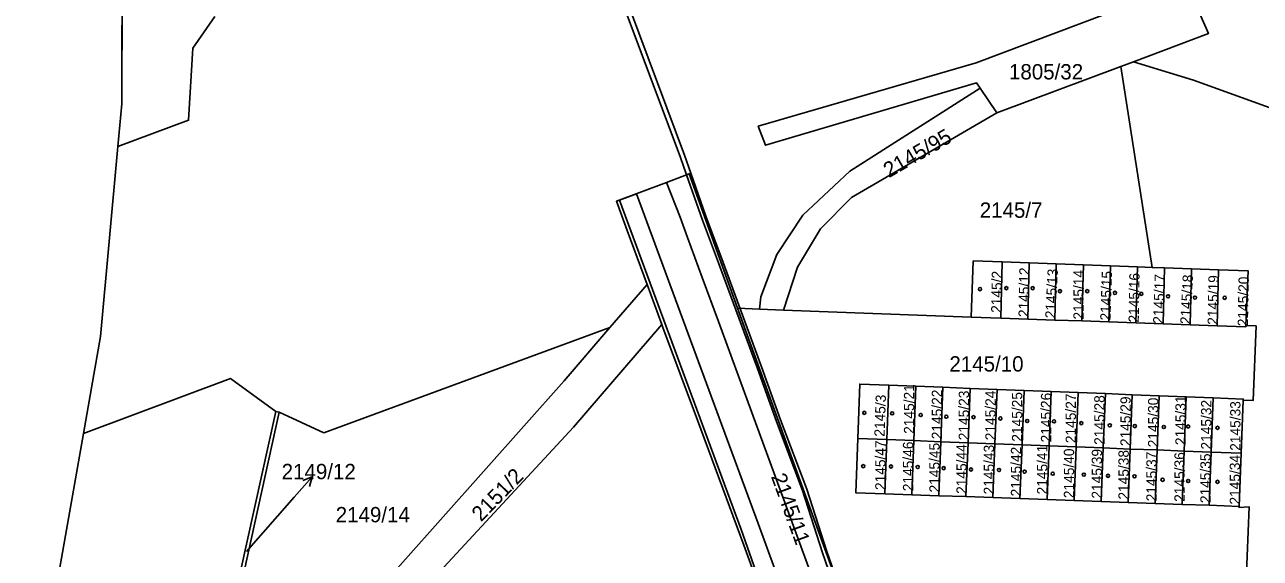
# Model space of a CAD drawing. Extents: x -756746 to -753363, y -1166406 to -1161727.
# Drawn here: x -756593.4 to -756456.5, y -1164001 to -1163941.9 of the extents above; entities that cross this region are included whole.
import ezdxf

# ---------------------------------------------------------------- set-up
doc = ezdxf.new("R2010")
doc.units = 0
for name, color, linetype in [('Hranice kat_území', 7, 'Continuous'), ('Hranice parcel', 7, 'Continuous'), ('Parcelní čísla', 7, 'Continuous'), ('Pop  PČ popisy', 7, 'Continuous'), ('Věcná břemena k části', 7, 'Continuous'), ('Značky budov', 7, 'Continuous')]:
    doc.layers.add(name, color=color, linetype=linetype)

msp = doc.modelspace()

# ---------------------------------------------------------------- linework, layer by layer
at = {"layer": 'Hranice kat_území'}
msp.add_lwpolyline([(-756582.51, -1163915.57), (-756582.6, -1163950.64), (-756583.04, -1163955.38), (-756584.97, -1163976.42), (-756586.86, -1163987.18), (-756591.9, -1164015.89), (-756593.04, -1164051.8), (-756593.07, -1164052.75), (-756593.36, -1164062.04), (-756589.48, -1164095.27), (-756587.25, -1164106.38), (-756585.88, -1164113.23)], dxfattribs=at)
at = {"layer": 'Hranice parcel'}
for p, q in [((-756582.6, -1163950.64), (-756582.51, -1163915.57)), ((-756471.9, -1163946.48), (-756470.51, -1163945.96)), ((-756463.86, -1163948), (-756470.51, -1163945.96)), ((-756471.9, -1163946.48), (-756485.63, -1163951.63)), ((-756471.9, -1163946.48), (-756468.43, -1163968.77)), ((-756487.48, -1163948.89), (-756485.63, -1163951.63)), ((-756583.04, -1163955.38), (-756582.6, -1163950.64)), ((-756485.22, -1163974.39), (-756485.05, -1163968.17)), ((-756482.05, -1163968.28), (-756485.05, -1163968.17)), ((-756482.22, -1163974.5), (-756482.05, -1163968.28)), ((-756479.06, -1163968.39), (-756482.05, -1163968.28)), ((-756479.23, -1163974.61), (-756479.06, -1163968.39)), ((-756476.06, -1163968.5), (-756479.06, -1163968.39)), ((-756476.23, -1163974.71), (-756476.06, -1163968.5)), ((-756473.06, -1163968.6), (-756476.06, -1163968.5)), ((-756473.23, -1163974.82), (-756473.06, -1163968.6)), ((-756470.06, -1163968.71), (-756473.06, -1163968.6)), ((-756470.23, -1163974.92), (-756470.06, -1163968.71)), ((-756468.43, -1163968.77), (-756470.06, -1163968.71)), ((-756467.06, -1163968.82), (-756468.43, -1163968.77)), ((-756467.23, -1163975.03), (-756467.06, -1163968.82)), ((-756464.07, -1163968.93), (-756467.06, -1163968.82)), ((-756464.24, -1163975.13), (-756464.07, -1163968.93)), ((-756461.07, -1163969.03), (-756464.07, -1163968.93)), ((-756461.24, -1163975.24), (-756461.07, -1163969.03)), ((-756528.51, -1163975.45), (-756524.4, -1163970.67)), ((-756522.77, -1163975.11), (-756524.4, -1163970.67)), ((-756514.38, -1163973.31), (-756501.8, -1164008)), ((-756514.38, -1163973.31), (-756511.95, -1163973.4)), ((-756509.29, -1163973.5), (-756511.95, -1163973.4)), ((-756509.29, -1163973.5), (-756488.49, -1163974.28)), ((-756488.49, -1163974.28), (-756485.22, -1163974.39)), ((-756482.22, -1163974.5), (-756485.22, -1163974.39)), ((-756479.23, -1163974.61), (-756482.22, -1163974.5)), ((-756476.23, -1163974.71), (-756479.23, -1163974.61)), ((-756473.23, -1163974.82), (-756476.23, -1163974.71)), ((-756470.23, -1163974.92), (-756473.23, -1163974.82)), ((-756467.23, -1163975.03), (-756470.23, -1163974.92)), ((-756560.23, -1163987.1), (-756528.51, -1163975.45)), ((-756464.24, -1163975.13), (-756467.23, -1163975.03)), ((-756461.24, -1163975.24), (-756464.24, -1163975.13)), ((-756497.85, -1163987.86), (-756497.63, -1163981.84)), ((-756497.63, -1163981.84), (-756494.63, -1163981.95)), ((-756494.86, -1163987.98), (-756494.63, -1163981.95)), ((-756494.63, -1163981.95), (-756491.62, -1163982.07)), ((-756491.85, -1163988.1), (-756491.62, -1163982.07)), ((-756491.62, -1163982.07), (-756488.61, -1163982.19)), ((-756488.84, -1163988.21), (-756488.61, -1163982.19)), ((-756488.61, -1163982.19), (-756485.61, -1163982.3)), ((-756485.85, -1163988.33), (-756485.61, -1163982.3)), ((-756485.61, -1163982.3), (-756482.62, -1163982.42)), ((-756482.85, -1163988.44), (-756482.62, -1163982.42)), ((-756482.62, -1163982.42), (-756479.61, -1163982.54)), ((-756479.85, -1163988.56), (-756479.61, -1163982.54)), ((-756479.61, -1163982.54), (-756476.64, -1163982.66)), ((-756476.85, -1163988.67), (-756476.64, -1163982.66)), ((-756476.64, -1163982.66), (-756473.62, -1163982.77)), ((-756473.85, -1163988.79), (-756473.62, -1163982.77)), ((-756473.62, -1163982.77), (-756470.64, -1163982.89)), ((-756470.87, -1163988.91), (-756470.64, -1163982.89)), ((-756470.64, -1163982.89), (-756467.64, -1163983.01)), ((-756467.87, -1163989.02), (-756467.64, -1163983.01)), ((-756467.64, -1163983.01), (-756464.66, -1163983.12)), ((-756464.88, -1163989.14), (-756464.66, -1163983.12)), ((-756464.66, -1163983.12), (-756461.66, -1163983.24)), ((-756461.89, -1163989.25), (-756461.66, -1163983.24)), ((-756458.58, -1163989.38), (-756458.36, -1163983.49)), ((-756565.18, -1163984.84), (-756569.91, -1164006.32)), ((-756565.55, -1163984.76), (-756565.18, -1163984.84)), ((-756565.18, -1163984.84), (-756560.23, -1163987.1)), ((-756501.05, -1163987.74), (-756497.85, -1163987.86)), ((-756497.85, -1163987.86), (-756498.07, -1163993.88)), ((-756497.85, -1163987.86), (-756494.86, -1163987.98)), ((-756494.86, -1163987.98), (-756495.07, -1163993.98)), ((-756494.86, -1163987.98), (-756491.85, -1163988.1)), ((-756491.85, -1163988.1), (-756492.08, -1163994.09)), ((-756491.85, -1163988.1), (-756488.84, -1163988.21)), ((-756488.84, -1163988.21), (-756489.08, -1163994.19)), ((-756488.84, -1163988.21), (-756485.85, -1163988.33)), ((-756485.85, -1163988.33), (-756486.08, -1163994.3)), ((-756485.85, -1163988.33), (-756482.85, -1163988.44)), ((-756482.85, -1163988.44), (-756483.08, -1163994.41)), ((-756482.85, -1163988.44), (-756479.85, -1163988.56)), ((-756479.85, -1163988.56), (-756480.08, -1163994.51)), ((-756479.85, -1163988.56), (-756476.85, -1163988.67)), ((-756476.85, -1163988.67), (-756477.09, -1163994.62)), ((-756476.85, -1163988.67), (-756473.85, -1163988.79)), ((-756473.85, -1163988.79), (-756474.09, -1163994.73)), ((-756473.85, -1163988.79), (-756470.87, -1163988.91)), ((-756470.87, -1163988.91), (-756471.09, -1163994.83)), ((-756470.87, -1163988.91), (-756467.87, -1163989.02)), ((-756467.87, -1163989.02), (-756468.09, -1163994.94)), ((-756467.87, -1163989.02), (-756464.88, -1163989.14)), ((-756464.88, -1163989.14), (-756465.1, -1163995.05)), ((-756464.88, -1163989.14), (-756461.89, -1163989.25)), ((-756461.89, -1163989.25), (-756462.1, -1163995.15)), ((-756461.89, -1163989.25), (-756458.58, -1163989.38)), ((-756458.81, -1163995.27), (-756458.58, -1163989.38)), ((-756495.07, -1163993.98), (-756498.07, -1163993.88)), ((-756492.08, -1163994.09), (-756495.07, -1163993.98)), ((-756489.08, -1163994.19), (-756492.08, -1163994.09)), ((-756486.08, -1163994.3), (-756489.08, -1163994.19)), ((-756483.08, -1163994.41), (-756486.08, -1163994.3)), ((-756480.08, -1163994.51), (-756483.08, -1163994.41)), ((-756477.09, -1163994.62), (-756480.08, -1163994.51)), ((-756474.09, -1163994.73), (-756477.09, -1163994.62)), ((-756471.09, -1163994.83), (-756474.09, -1163994.73)), ((-756468.09, -1163994.94), (-756471.09, -1163994.83)), ((-756465.1, -1163995.05), (-756468.09, -1163994.94)), ((-756462.1, -1163995.15), (-756465.1, -1163995.05)), ((-756458.81, -1163995.27), (-756462.1, -1163995.15))]:
    msp.add_line(p, q, dxfattribs=at)
for points in [[(-756487.48, -1163948.89), (-756487.88, -1163948.31), (-756511.29, -1163955.23), (-756512.09, -1163953.13), (-756487.93, -1163946.09), (-756464.58, -1163937.26), (-756464.11, -1163938.45)], [(-756470.51, -1163945.96), (-756462.2, -1163942.85), (-756464.11, -1163938.45)], [(-756572.31, -1163940.94), (-756574.72, -1163944.48), (-756575.21, -1163952.45), (-756583.04, -1163955.38)], [(-756511.95, -1163973.4), (-756511.81, -1163972.04), (-756510.04, -1163967.34), (-756507.15, -1163962.98), (-756501.95, -1163958.09), (-756487.48, -1163948.89)], [(-756387.38, -1163980.49), (-756406.62, -1163970.87), (-756434.62, -1163958.58), (-756463.86, -1163948)], [(-756485.63, -1163951.63), (-756501.76, -1163961.03), (-756505.19, -1163964.49), (-756507.74, -1163968.75), (-756509.29, -1163973.5)], [(-756586.86, -1163987.18), (-756584.97, -1163976.42), (-756583.04, -1163955.38)], [(-756522.25, -1163959.35), (-756519.72, -1163958.4), (-756514.38, -1163973.31)], [(-756524.4, -1163970.67), (-756526.6, -1163964.69), (-756527.79, -1163961.43), (-756522.25, -1163959.35)], [(-756495.13, -1164033.93), (-756495.69, -1164031.95), (-756497.93, -1164025.5), (-756501.94, -1164014.53), (-756507.37, -1163999.69), (-756510.62, -1163990.83), (-756512.8, -1163984.85), (-756516.5, -1163974.77), (-756518.28, -1163969.91), (-756519.92, -1163965.45), (-756520.74, -1163963.19), (-756522.25, -1163959.35)], [(-756485.05, -1163968.17), (-756488.25, -1163968.06), (-756488.49, -1163974.28)], [(-756458.04, -1163975.23), (-756457.8, -1163969.15), (-756461.07, -1163969.03)], [(-756528.51, -1163975.45), (-756533.6, -1163981.36), (-756555.93, -1164006.48), (-756568.64, -1164012.29), (-756569.47, -1164012.31)], [(-756522.77, -1163975.11), (-756532.56, -1163986.47), (-756554.29, -1164010.01), (-756569.36, -1164018.02)], [(-756497.05, -1164053.35), (-756498.78, -1164043.27), (-756501.38, -1164033.04), (-756503.9, -1164026.05), (-756509.58, -1164010.87), (-756513.68, -1163999.59), (-756518.83, -1163985.73), (-756522.65, -1163975.43), (-756522.77, -1163975.11)], [(-756458.04, -1163975.23), (-756458.04, -1163975.35), (-756461.24, -1163975.24)], [(-756458.36, -1163983.49), (-756457.24, -1163983.53), (-756456.92, -1163975.27), (-756458.04, -1163975.23)], [(-756586.86, -1163987.18), (-756570.55, -1163981.1), (-756565.55, -1163984.76)], [(-756497.63, -1163981.84), (-756500.83, -1163981.71), (-756501.05, -1163987.74)], [(-756461.66, -1163983.24), (-756458.35, -1163983.37), (-756458.36, -1163983.49)], [(-756593.04, -1164051.8), (-756570.27, -1164006.16), (-756565.55, -1163984.76)], [(-756593.04, -1164051.8), (-756591.9, -1164015.89), (-756586.86, -1163987.18)], [(-756498.07, -1163993.88), (-756501.27, -1163993.76), (-756501.05, -1163987.74)], [(-756459.13, -1164003.49), (-756458.01, -1164003.54), (-756457.69, -1163995.31), (-756458.82, -1163995.39), (-756458.81, -1163995.27)]]:
    msp.add_lwpolyline(points, dxfattribs=at)
at = {"layer": 'Pop  PČ popisy'}
for p, q in [((-756563.49, -1163994.24), (-756561.52, -1163991.98)), ((-756561.52, -1163991.98), (-756562.56, -1163992.4)), ((-756561.52, -1163991.98), (-756561.8, -1163993.06)), ((-756568.77, -1164000.29), (-756563.49, -1163994.24))]:
    msp.add_line(p, q, dxfattribs=at)
at = {"layer": 'Věcná břemena k části'}
for points in [[(-756527.78, -1163937.61), (-756520.73, -1163956.49), (-756520.02, -1163958.51), (-756519.54, -1163958.33), (-756520.25, -1163956.31), (-756527.28, -1163937.49)], [(-756501.8, -1164008), (-756504.48, -1164000.27), (-756506.71, -1163993.36), (-756509.61, -1163985.67), (-756511.71, -1163979.81), (-756516.24, -1163967.54), (-756517.89, -1163963.08), (-756519.54, -1163958.33), (-756520.02, -1163958.51), (-756518.26, -1163963.52), (-756516.61, -1163967.98), (-756512.17, -1163979.99), (-756510.07, -1163985.85), (-756507.19, -1163993.52), (-756504.96, -1164000.43), (-756502.73, -1164006.82)], [(-756504.27, -1164018.66), (-756512.09, -1163997.16), (-756525.58, -1163960.6), (-756527.45, -1163961.3), (-756513.97, -1163997.84), (-756506.79, -1164018.32)]]:
    msp.add_lwpolyline(points, dxfattribs=at)
at = {"layer": 'Značky budov'}
for centre in [(-756487.51, -1163971.18), (-756484.59, -1163971.08), (-756481.67, -1163971.08), (-756478.65, -1163971.41), (-756475.63, -1163971.41), (-756472.56, -1163971.6), (-756469.64, -1163971.7), (-756466.67, -1163971.98), (-756463.69, -1163972.12), (-756460.4, -1163972.14), (-756500.33, -1163984.9), (-756497.24, -1163984.96), (-756494.08, -1163985.14), (-756491.25, -1163985.33), (-756488.23, -1163985.38), (-756485.25, -1163985.52), (-756482.28, -1163985.8), (-756479.31, -1163985.85), (-756476.29, -1163986.04), (-756473.13, -1163986.28), (-756470.35, -1163986.37), (-756467.14, -1163986.47), (-756464.45, -1163986.42), (-756461.19, -1163986.56), (-756500.45, -1163990.81), (-756497.38, -1163990.85), (-756494.41, -1163990.9), (-756491.53, -1163991.04), (-756488.51, -1163991.18), (-756485.4, -1163991.23), (-756482.57, -1163991.42), (-756479.45, -1163991.65), (-756476.01, -1163991.75), (-756473.32, -1163991.89), (-756470.39, -1163991.94), (-756467.28, -1163992.32), (-756464.45, -1163992.46), (-756461.19, -1163992.55)]:
    msp.add_circle(centre, 0.175, dxfattribs=at)

# ---------------------------------------------------------------- texts
at = {"layer": 'Parcelní čísla'}
for s, p in [('1805/32', (-756484.3, -1163947.93)), ('2145/7', (-756487.54, -1163963.27)), ('2145/10', (-756490.9, -1163980.32)), ('2149/12', (-756564.89, -1163992.26)), ('2149/14', (-756558.9, -1163997.04))]:
    msp.add_text(s, height=1.7, dxfattribs=at).set_placement(p)
for s, height, rotation, p in [('2145/95', 1.7, 30, (-756497.59, -1163958.88)), ('2145/2', 1.139, 89, (-756485.14, -1163973.83)), ('2145/12', 1.139, 89, (-756482.11, -1163974.3)), ('2145/13', 1.139, 87, (-756479.16, -1163974.45)), ('2145/14', 1.139, 90, (-756476.02, -1163974.56)), ('2145/15', 1.139, 88, (-756473.06, -1163974.69)), ('2145/16', 1.139, 89, (-756469.92, -1163974.9)), ('2145/17', 1.139, 88, (-756467.2, -1163975.05)), ('2145/18', 1.139, 87, (-756464.19, -1163975.1)), ('2145/19', 1.139, 89, (-756461.16, -1163975.15)), ('2145/20', 1.139, 89, (-756457.82, -1163975.31)), ('2145/21', 1.139, 90, (-756494.8, -1163987.23)), ('2145/3', 1.139, 88, (-756498.09, -1163987.56)), ('2145/22', 1.139, 90, (-756491.71, -1163987.83)), ('2145/23', 1.139, 90, (-756488.73, -1163987.94)), ('2145/24', 1.139, 90, (-756485.78, -1163987.94)), ('2145/25', 1.139, 90, (-756482.83, -1163988.1)), ('2145/26', 1.139, 90, (-756479.62, -1163988.18)), ('2145/27', 1.139, 90, (-756476.88, -1163988.26)), ('2145/28', 1.139, 90, (-756473.71, -1163988.45)), ('2145/29', 1.139, 90, (-756470.81, -1163988.59)), ('2145/31', 1.139, 90, (-756464.72, -1163988.48)), ('2145/30', 1.139, 90, (-756467.75, -1163988.72)), ('2145/32', 1.139, 90, (-756461.87, -1163988.97)), ('2145/33', 1.139, 90, (-756458.65, -1163989.11)), ('2145/47', 1.139, 90, (-756497.98, -1163993.46)), ('2145/46', 1.139, 90, (-756494.91, -1163993.59)), ('2145/45', 1.139, 90, (-756491.99, -1163993.73)), ('2145/44', 1.139, 90, (-756488.98, -1163993.89)), ('2145/43', 1.139, 90, (-756485.95, -1163993.95)), ('2145/41', 1.139, 90, (-756480.05, -1163993.95)), ('2145/42', 1.139, 90, (-756482.95, -1163994.17)), ('2145/40', 1.139, 90, (-756477.08, -1163994.36)), ('2145/39', 1.139, 90, (-756473.99, -1163994.41)), ('2145/38', 1.139, 90, (-756471.03, -1163994.52)), ('2145/37', 1.139, 90, (-756467.94, -1163994.71)), ('2145/36', 1.139, 90, (-756464.83, -1163994.77)), ('2145/35', 1.139, 90, (-756461.96, -1163994.91)), ('2145/34', 1.139, 90, (-756458.7, -1163995.07)), ('2151/2', 1.7, 46, (-756542.79, -1163997.06)), ('2145/11', 1.7, 290, (-756510.69, -1163991.96))]:
    msp.add_text(s, height=height, rotation=rotation, dxfattribs=at).set_placement(p)

doc.saveas('drawing.dxf')
